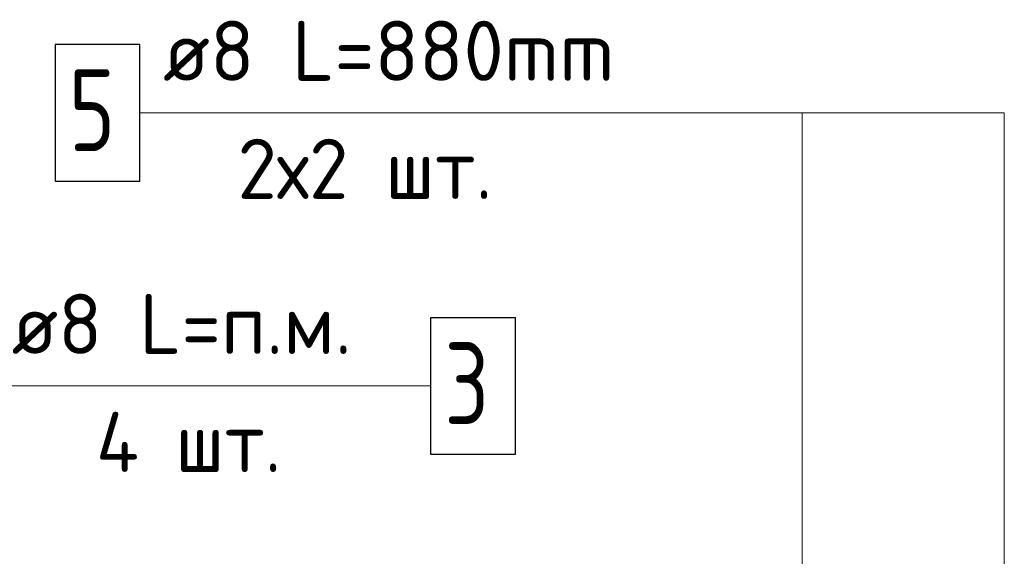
# Model space of a CAD drawing. Header units: millimetres. Extents: x 40580 to 1930067, y -240640 to 81020.
# Tile 433 of 656: x 1131809 to 1135412, y -196899 to -194934. Entities that reach past the tile are written whole.
import ezdxf

# ---------------------------------------------------------------- set-up
doc = ezdxf.new("R2010")
doc.units = ezdxf.units.MM
for name, color, linetype, lineweight in [('Позиционная метка номер позиции', 7, 'Continuous', 13), ('Примечания', 7, 'Continuous', 13), ('Ребро вкладыша арматура S1', 52, 'Continuous', 25)]:
    doc.layers.add(name, color=color, linetype=linetype, lineweight=lineweight)
doc.styles.add('GOST 2.304', font='isocpeur.ttf', dxfattribs={"width": 0.8})
doc.styles.add('ISOCPEUR', font='isocpeur.ttf')

msp = doc.modelspace()

# ---------------------------------------------------------------- linework, layer by layer
at = {"color": 7, "linetype": 'Continuous', "lineweight": 25, "transparency": 33554687}
msp.add_lwpolyline([(1131938.7, -195524.9), (1132248.7, -195524.9), (1132248.7, -195024.9), (1131938.7, -195024.9), (1131938.7, -195524.9)], dxfattribs=at)
msp.add_lwpolyline([(1131938.7, -195524.9), (1132248.7, -195524.9), (1132248.7, -195024.9), (1131938.7, -195024.9), (1131938.7, -195524.9)], dxfattribs=at)
at = {"layer": 'Позиционная метка номер позиции', "color": 7, "linetype": 'Continuous', "lineweight": 13, "transparency": 33554687}
for points in [[(1134672, -197134.9), (1134672, -195274.9), (1132248.7, -195274.9)], [(1135078.7, -197541.6), (1135412, -197541.6), (1135412, -195274.9), (1132248.7, -195274.9)], [(1133312.9, -196274.9), (1131646.2, -196274.9), (1131646.2, -197841.6)]]:
    msp.add_lwpolyline(points, dxfattribs=at)
at = {"layer": 'Ребро вкладыша арматура S1', "color": 7, "linetype": 'Continuous', "lineweight": 25, "transparency": 33554687}
msp.add_lwpolyline([(1133312.9, -196524.9), (1133622.9, -196524.9), (1133622.9, -196024.9), (1133312.9, -196024.9), (1133312.9, -196524.9)], dxfattribs=at)
msp.add_lwpolyline([(1133312.9, -196524.9), (1133622.9, -196524.9), (1133622.9, -196024.9), (1133312.9, -196024.9), (1133312.9, -196524.9)], dxfattribs=at)

# ---------------------------------------------------------------- texts
at = {"color": 7, "linetype": 'Continuous', "lineweight": 13, "transparency": 33554687, "attachment_point": 7, "style": 'ISOCPEUR'}
for s, insert, char_height, width in [('\\W0.98;ø8 L=880mm ', (1132333.3, -195157.6), 220, 1889.829), ('\\W0.78;5', (1131988.7, -195414.9), 300, 326.834), ('\\W0.78;5', (1131988.7, -195414.9), 300, 326.834)]:
    msp.add_mtext(s, dxfattribs=dict(at, insert=insert, char_height=char_height, width=width))
at = {"layer": 'Примечания', "color": 7, "linetype": 'Continuous', "lineweight": 25, "transparency": 33554687, "char_height": 220, "attachment_point": 7, "style": 'GOST 2.304'}
for s, insert, width in [('\\W0.96;2х2 шт.', (1132605.8, -195589.8), 1161.734), ('\\W0.95;4 шт.', (1132088.4, -196589.8), 873.82)]:
    msp.add_mtext(s, dxfattribs=dict(at, insert=insert, width=width))
at = {"layer": 'Ребро вкладыша арматура S1', "color": 7, "linetype": 'Continuous', "lineweight": 13, "transparency": 33554687, "attachment_point": 7, "style": 'ISOCPEUR'}
for s, insert, char_height, width in [('\\W0.97;ø8 L=п.м. ', (1131779.5, -196157.6), 220, 1492.752), ('\\W0.78;3', (1133362.9, -196414.9), 300, 326.834), ('\\W0.78;3', (1133362.9, -196414.9), 300, 326.834)]:
    msp.add_mtext(s, dxfattribs=dict(at, insert=insert, char_height=char_height, width=width))

doc.saveas('drawing.dxf')
